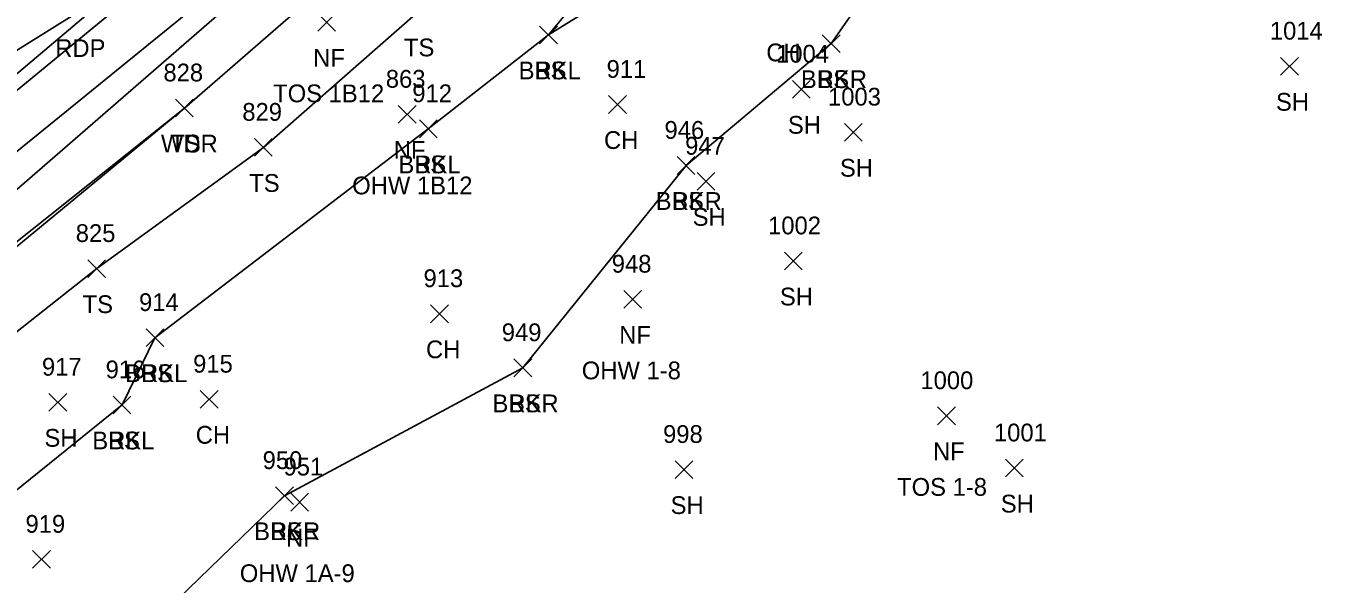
# Model space of a CAD drawing. Extents: x 1528286 to 1556263, y 492387 to 508952.
# Drawn here: x 1528541.2 to 1528687, y 492624 to 492686.8 of the extents above; entities that cross this region are included whole.
import ezdxf

# ---------------------------------------------------------------- set-up
doc = ezdxf.new("R2010")
doc.units = 0
for name, color, linetype in [('L_A', 7, 'Continuous'), ('L_C', 7, 'Continuous'), ('L_I', 7, 'Continuous'), ('L_TIC', 7, 'Continuous'), ('LAWA', 7, 'Continuous'), ('LAWE', 7, 'Continuous'), ('LELB', 7, 'Continuous'), ('P_A', 7, 'Continuous'), ('PET', 7, 'Continuous'), ('RGR', 7, 'Continuous')]:
    doc.layers.add(name, color=color, linetype=linetype)

msp = doc.modelspace()

# ---------------------------------------------------------------- linework, layer by layer
at = {"layer": 'L_TIC'}
for points in [[(1528574.06, 492686.2), (1528576.06, 492688.2)], [(1528576.06, 492686.2), (1528574.06, 492688.2)], [(1528574.06, 492686.2), (1528576.06, 492688.2)], [(1528576.06, 492686.2), (1528574.06, 492688.2)], [(1528599.01, 492684.78), (1528601.01, 492686.78)], [(1528601.01, 492684.78), (1528599.01, 492686.78)], [(1528599.01, 492684.78), (1528601.01, 492686.78)], [(1528601.01, 492684.78), (1528599.01, 492686.78)], [(1528599.01, 492684.78), (1528601.01, 492686.78)], [(1528601.01, 492684.78), (1528599.01, 492686.78)], [(1528599.01, 492684.78), (1528601.01, 492686.78)], [(1528601.01, 492684.78), (1528599.01, 492686.78)], [(1528630.81, 492683.8), (1528632.81, 492685.8)], [(1528632.81, 492683.8), (1528630.81, 492685.8)], [(1528630.81, 492683.8), (1528632.81, 492685.8)], [(1528632.81, 492683.8), (1528630.81, 492685.8)], [(1528630.81, 492683.8), (1528632.81, 492685.8)], [(1528632.81, 492683.8), (1528630.81, 492685.8)], [(1528630.81, 492683.8), (1528632.81, 492685.8)], [(1528632.81, 492683.8), (1528630.81, 492685.8)], [(1528682.35, 492681.25), (1528684.35, 492683.25)], [(1528684.35, 492681.25), (1528682.35, 492683.25)], [(1528682.35, 492681.25), (1528684.35, 492683.25)], [(1528684.35, 492681.25), (1528682.35, 492683.25)], [(1528627.46, 492678.66), (1528629.46, 492680.66)], [(1528629.46, 492678.66), (1528627.46, 492680.66)], [(1528627.46, 492678.66), (1528629.46, 492680.66)], [(1528629.46, 492678.66), (1528627.46, 492680.66)], [(1528558.07, 492676.55), (1528560.07, 492678.55)], [(1528560.07, 492676.55), (1528558.07, 492678.55)], [(1528558.07, 492676.55), (1528560.07, 492678.55)], [(1528560.07, 492676.55), (1528558.07, 492678.55)], [(1528558.07, 492676.55), (1528560.07, 492678.55)], [(1528560.07, 492676.55), (1528558.07, 492678.55)], [(1528558.07, 492676.55), (1528560.07, 492678.55)], [(1528560.07, 492676.55), (1528558.07, 492678.55)], [(1528583.12, 492675.84), (1528585.12, 492677.84)], [(1528585.12, 492675.84), (1528583.12, 492677.84)], [(1528583.12, 492675.84), (1528585.12, 492677.84)], [(1528585.12, 492675.84), (1528583.12, 492677.84)], [(1528606.78, 492676.95), (1528608.78, 492678.95)], [(1528608.78, 492676.95), (1528606.78, 492678.95)], [(1528606.78, 492676.95), (1528608.78, 492678.95)], [(1528608.78, 492676.95), (1528606.78, 492678.95)], [(1528585.49, 492674.21), (1528587.49, 492676.21)], [(1528587.49, 492674.21), (1528585.49, 492676.21)], [(1528585.49, 492674.21), (1528587.49, 492676.21)], [(1528587.49, 492674.21), (1528585.49, 492676.21)], [(1528585.49, 492674.21), (1528587.49, 492676.21)], [(1528587.49, 492674.21), (1528585.49, 492676.21)], [(1528585.49, 492674.21), (1528587.49, 492676.21)], [(1528587.49, 492674.21), (1528585.49, 492676.21)], [(1528633.3, 492673.83), (1528635.3, 492675.83)], [(1528635.3, 492673.83), (1528633.3, 492675.83)], [(1528633.3, 492673.83), (1528635.3, 492675.83)], [(1528635.3, 492673.83), (1528633.3, 492675.83)], [(1528566.95, 492672.12), (1528568.95, 492674.12)], [(1528568.95, 492672.12), (1528566.95, 492674.12)], [(1528566.95, 492672.12), (1528568.95, 492674.12)], [(1528568.95, 492672.12), (1528566.95, 492674.12)], [(1528614.48, 492670.09), (1528616.48, 492672.09)], [(1528616.48, 492670.09), (1528614.48, 492672.09)], [(1528614.48, 492670.09), (1528616.48, 492672.09)], [(1528616.48, 492670.09), (1528614.48, 492672.09)], [(1528614.48, 492670.09), (1528616.48, 492672.09)], [(1528616.48, 492670.09), (1528614.48, 492672.09)], [(1528614.48, 492670.09), (1528616.48, 492672.09)], [(1528616.48, 492670.09), (1528614.48, 492672.09)], [(1528616.74, 492668.3), (1528618.74, 492670.3)], [(1528618.74, 492668.3), (1528616.74, 492670.3)], [(1528616.74, 492668.3), (1528618.74, 492670.3)], [(1528618.74, 492668.3), (1528616.74, 492670.3)], [(1528548.21, 492658.48), (1528550.21, 492660.48)], [(1528550.21, 492658.48), (1528548.21, 492660.48)], [(1528548.21, 492658.48), (1528550.21, 492660.48)], [(1528550.21, 492658.48), (1528548.21, 492660.48)], [(1528626.56, 492659.34), (1528628.56, 492661.34)], [(1528628.56, 492659.34), (1528626.56, 492661.34)], [(1528626.56, 492659.34), (1528628.56, 492661.34)], [(1528628.56, 492659.34), (1528626.56, 492661.34)], [(1528608.49, 492655.03), (1528610.49, 492657.03)], [(1528610.49, 492655.03), (1528608.49, 492657.03)], [(1528608.49, 492655.03), (1528610.49, 492657.03)], [(1528610.49, 492655.03), (1528608.49, 492657.03)], [(1528586.76, 492653.4), (1528588.76, 492655.4)], [(1528588.76, 492653.4), (1528586.76, 492655.4)], [(1528586.76, 492653.4), (1528588.76, 492655.4)], [(1528588.76, 492653.4), (1528586.76, 492655.4)], [(1528554.76, 492650.71), (1528556.76, 492652.71)], [(1528556.76, 492650.71), (1528554.76, 492652.71)], [(1528554.76, 492650.71), (1528556.76, 492652.71)], [(1528556.76, 492650.71), (1528554.76, 492652.71)], [(1528554.76, 492650.71), (1528556.76, 492652.71)], [(1528556.76, 492650.71), (1528554.76, 492652.71)], [(1528554.76, 492650.71), (1528556.76, 492652.71)], [(1528556.76, 492650.71), (1528554.76, 492652.71)], [(1528596.13, 492647.32), (1528598.13, 492649.32)], [(1528598.13, 492647.32), (1528596.13, 492649.32)], [(1528596.13, 492647.32), (1528598.13, 492649.32)], [(1528598.13, 492647.32), (1528596.13, 492649.32)], [(1528596.13, 492647.32), (1528598.13, 492649.32)], [(1528598.13, 492647.32), (1528596.13, 492649.32)], [(1528596.13, 492647.32), (1528598.13, 492649.32)], [(1528598.13, 492647.32), (1528596.13, 492649.32)], [(1528560.85, 492643.78), (1528562.85, 492645.78)], [(1528562.85, 492643.78), (1528560.85, 492645.78)], [(1528560.85, 492643.78), (1528562.85, 492645.78)], [(1528562.85, 492643.78), (1528560.85, 492645.78)], [(1528543.84, 492643.44), (1528545.84, 492645.44)], [(1528545.84, 492643.44), (1528543.84, 492645.44)], [(1528543.84, 492643.44), (1528545.84, 492645.44)], [(1528545.84, 492643.44), (1528543.84, 492645.44)], [(1528551.06, 492643.14), (1528553.06, 492645.14)], [(1528553.06, 492643.14), (1528551.06, 492645.14)], [(1528551.06, 492643.14), (1528553.06, 492645.14)], [(1528553.06, 492643.14), (1528551.06, 492645.14)], [(1528551.06, 492643.14), (1528553.06, 492645.14)], [(1528553.06, 492643.14), (1528551.06, 492645.14)], [(1528551.06, 492643.14), (1528553.06, 492645.14)], [(1528553.06, 492643.14), (1528551.06, 492645.14)], [(1528643.78, 492641.92), (1528645.78, 492643.92)], [(1528645.78, 492641.92), (1528643.78, 492643.92)], [(1528643.78, 492641.92), (1528645.78, 492643.92)], [(1528645.78, 492641.92), (1528643.78, 492643.92)], [(1528614.26, 492635.87), (1528616.26, 492637.87)], [(1528616.26, 492635.87), (1528614.26, 492637.87)], [(1528614.26, 492635.87), (1528616.26, 492637.87)], [(1528616.26, 492635.87), (1528614.26, 492637.87)], [(1528651.4, 492636.04), (1528653.4, 492638.04)], [(1528653.4, 492636.04), (1528651.4, 492638.04)], [(1528651.4, 492636.04), (1528653.4, 492638.04)], [(1528653.4, 492636.04), (1528651.4, 492638.04)], [(1528569.32, 492632.93), (1528571.32, 492634.93)], [(1528571.32, 492632.93), (1528569.32, 492634.93)], [(1528569.32, 492632.93), (1528571.32, 492634.93)], [(1528571.32, 492632.93), (1528569.32, 492634.93)], [(1528569.32, 492632.93), (1528571.32, 492634.93)], [(1528571.32, 492632.93), (1528569.32, 492634.93)], [(1528569.32, 492632.93), (1528571.32, 492634.93)], [(1528571.32, 492632.93), (1528569.32, 492634.93)], [(1528571.02, 492632.21), (1528573.02, 492634.21)], [(1528573.02, 492632.21), (1528571.02, 492634.21)], [(1528571.02, 492632.21), (1528573.02, 492634.21)], [(1528573.02, 492632.21), (1528571.02, 492634.21)], [(1528542, 492625.76), (1528544, 492627.76)], [(1528544, 492625.76), (1528542, 492627.76)], [(1528542, 492625.76), (1528544, 492627.76)], [(1528544, 492625.76), (1528542, 492627.76)]]:
    msp.add_lwpolyline(points, dxfattribs=at)
at = {"layer": 'LAWA'}
msp.add_lwpolyline([(1528350.57, 492486.66), (1528374.13, 492513.99), (1528413.92, 492550.92), (1528435.09, 492569.85), (1528453.54, 492583.2), (1528487.05, 492613.16), (1528503.18, 492626.81), (1528522.58, 492648.48), (1528559.07, 492677.55), (1528579.27, 492695.13), (1528598.45, 492712.96), (1528609.01, 492715.03)], dxfattribs=at)
msp.add_lwpolyline([(1528350.57, 492486.66), (1528374.13, 492513.99), (1528413.92, 492550.92), (1528435.09, 492569.85), (1528453.54, 492583.2), (1528487.05, 492613.16), (1528503.18, 492626.81), (1528522.58, 492648.48), (1528559.07, 492677.55), (1528579.27, 492695.13), (1528598.45, 492712.96), (1528609.01, 492715.03)], dxfattribs=at)
at = {"layer": 'LAWE'}
for points in [[(1528639.89, 492735.15), (1528628.64, 492716.2), (1528619.32, 492697.77), (1528600.01, 492685.78), (1528586.49, 492675.21), (1528555.76, 492651.71), (1528552.06, 492644.14), (1528537.63, 492632.53), (1528523.34, 492621.85), (1528510.87, 492609.53), (1528497.29, 492599.49), (1528482.78, 492583.15), (1528460.77, 492562.05), (1528436.99, 492551.7), (1528418.95, 492545.2), (1528399.48, 492529.93), (1528387.95, 492519.31), (1528358.2, 492480.95)], [(1528639.89, 492735.15), (1528628.64, 492716.2), (1528619.32, 492697.77), (1528600.01, 492685.78), (1528586.49, 492675.21), (1528555.76, 492651.71), (1528552.06, 492644.14), (1528537.63, 492632.53), (1528523.34, 492621.85), (1528510.87, 492609.53), (1528497.29, 492599.49), (1528482.78, 492583.15), (1528460.77, 492562.05), (1528436.99, 492551.7), (1528418.95, 492545.2), (1528399.48, 492529.93), (1528387.95, 492519.31), (1528358.2, 492480.95)], [(1528645.44, 492730.64), (1528651.62, 492718.64), (1528645.74, 492704.77), (1528631.81, 492684.8), (1528615.48, 492671.09), (1528597.13, 492648.32), (1528570.32, 492633.93), (1528549.93, 492614.14), (1528527.11, 492580.82), (1528486.91, 492550.69), (1528466.24, 492548.44), (1528453.39, 492536.12), (1528428.92, 492520.07), (1528405.49, 492507.44), (1528391.91, 492487.09), (1528384.54, 492464.65)], [(1528645.44, 492730.64), (1528651.62, 492718.64), (1528645.74, 492704.77), (1528631.81, 492684.8), (1528615.48, 492671.09), (1528597.13, 492648.32), (1528570.32, 492633.93), (1528549.93, 492614.14), (1528527.11, 492580.82), (1528486.91, 492550.69), (1528466.24, 492548.44), (1528453.39, 492536.12), (1528428.92, 492520.07), (1528405.49, 492507.44), (1528391.91, 492487.09), (1528384.54, 492464.65)]]:
    msp.add_lwpolyline(points, dxfattribs=at)
at = {"layer": 'LELB'}
for points in [[(1528627.54, 492747.2), (1528602.25, 492728.24), (1528590.92, 492720.18), (1528561.7, 492697.24), (1528528.44, 492669.89), (1528504.89, 492649.18), (1528486.55, 492633.13), (1528477.15, 492624.6), (1528462.19, 492611.3), (1528435.47, 492586.89), (1528420.5, 492573.08), (1528389.26, 492542.58), (1528363.67, 492517.29), (1528340.83, 492494.6)], [(1528627.54, 492747.2), (1528602.25, 492728.24), (1528590.92, 492720.18), (1528561.7, 492697.24), (1528528.44, 492669.89), (1528504.89, 492649.18), (1528486.55, 492633.13), (1528477.15, 492624.6), (1528462.19, 492611.3), (1528435.47, 492586.89), (1528420.5, 492573.08), (1528389.26, 492542.58), (1528363.67, 492517.29), (1528340.83, 492494.6)], [(1528608.22, 492723), (1528593.8, 492717.47), (1528565.84, 492693.53), (1528532.39, 492666.31), (1528510.92, 492648.81), (1528501.93, 492641.59)], [(1528608.22, 492723), (1528593.8, 492717.47), (1528565.84, 492693.53), (1528532.39, 492666.31), (1528510.92, 492648.81), (1528501.93, 492641.59)], [(1528608.11, 492719.72), (1528594.77, 492716.38), (1528567.24, 492691.92), (1528534.24, 492663.2), (1528520.97, 492652.42), (1528501.93, 492641.59)], [(1528608.11, 492719.72), (1528594.77, 492716.38), (1528567.24, 492691.92), (1528534.24, 492663.2), (1528520.97, 492652.42), (1528501.93, 492641.59)], [(1528653.27, 492717.81), (1528645.74, 492704.77), (1528631.81, 492684.8), (1528615.48, 492671.09), (1528597.13, 492648.32), (1528570.32, 492633.93), (1528549.93, 492614.14), (1528527.11, 492580.82), (1528486.91, 492550.69), (1528472.87, 492532.39)], [(1528653.27, 492717.81), (1528645.74, 492704.77), (1528631.81, 492684.8), (1528615.48, 492671.09), (1528597.13, 492648.32), (1528570.32, 492633.93), (1528549.93, 492614.14), (1528527.11, 492580.82), (1528486.91, 492550.69), (1528472.87, 492532.39)], [(1528495.4, 492632.33), (1528503.18, 492626.81), (1528527.23, 492642.12), (1528549.21, 492659.48), (1528567.95, 492673.12), (1528585.35, 492688.37), (1528604.06, 492705.04), (1528609.01, 492715.03)], [(1528495.4, 492632.33), (1528503.18, 492626.81), (1528527.23, 492642.12), (1528549.21, 492659.48), (1528567.95, 492673.12), (1528585.35, 492688.37), (1528604.06, 492705.04), (1528609.01, 492715.03)], [(1528507.3, 492637.67), (1528537.61, 492659.85), (1528559.07, 492677.55), (1528579.27, 492695.13), (1528598.45, 492712.96), (1528609.01, 492715.03)], [(1528507.3, 492637.67), (1528537.61, 492659.85), (1528559.07, 492677.55), (1528579.27, 492695.13), (1528598.45, 492712.96), (1528609.01, 492715.03)], [(1528619.63, 492709.3), (1528607.89, 492695.26), (1528600.01, 492685.78), (1528586.49, 492675.21), (1528555.76, 492651.71), (1528552.06, 492644.14), (1528537.63, 492632.53), (1528523.34, 492621.85), (1528510.87, 492609.53), (1528497.29, 492599.49), (1528482.78, 492583.15), (1528460.77, 492562.05), (1528436.99, 492551.7), (1528418.95, 492545.2), (1528399.48, 492529.93), (1528387.95, 492519.31), (1528358.2, 492480.95)], [(1528619.63, 492709.3), (1528607.89, 492695.26), (1528600.01, 492685.78), (1528586.49, 492675.21), (1528555.76, 492651.71), (1528552.06, 492644.14), (1528537.63, 492632.53), (1528523.34, 492621.85), (1528510.87, 492609.53), (1528497.29, 492599.49), (1528482.78, 492583.15), (1528460.77, 492562.05), (1528436.99, 492551.7), (1528418.95, 492545.2), (1528399.48, 492529.93), (1528387.95, 492519.31), (1528358.2, 492480.95)]]:
    msp.add_lwpolyline(points, dxfattribs=at)
at = {"layer": 'PET'}
msp.add_lwpolyline([(1528560.52, 492699.26), (1528557.47, 492699.12), (1528553.46, 492694.77), (1528549.1, 492692.72), (1528547.05, 492688.29), (1528537.76, 492682.52), (1528535.94, 492680.25), (1528535.91, 492679.06), (1528519.42, 492665.12), (1528485.65, 492635.11), (1528449.9, 492603.32), (1528443.29, 492597.22), (1528441.44, 492597.06), (1528433.94, 492590.58), (1528430.62, 492585.99), (1528412.09, 492568.52), (1528375.77, 492531.99), (1528339.08, 492496.27)], dxfattribs=at)
msp.add_lwpolyline([(1528560.52, 492699.26), (1528557.47, 492699.12), (1528553.46, 492694.77), (1528549.1, 492692.72), (1528547.05, 492688.29), (1528537.76, 492682.52), (1528535.94, 492680.25), (1528535.91, 492679.06), (1528519.42, 492665.12), (1528485.65, 492635.11), (1528449.9, 492603.32), (1528443.29, 492597.22), (1528441.44, 492597.06), (1528433.94, 492590.58), (1528430.62, 492585.99), (1528412.09, 492568.52), (1528375.77, 492531.99), (1528339.08, 492496.27)], dxfattribs=at)
at = {"layer": 'RGR'}
msp.add_lwpolyline([(1528631.56, 492751.52), (1528593.23, 492723.7), (1528555.25, 492694.17), (1528520.29, 492664.56), (1528486.05, 492634.68), (1528450.28, 492602.92), (1528412.92, 492568.15), (1528376.63, 492531.2), (1528339.77, 492495.46)], dxfattribs=at)
msp.add_lwpolyline([(1528631.56, 492751.52), (1528593.23, 492723.7), (1528555.25, 492694.17), (1528520.29, 492664.56), (1528486.05, 492634.68), (1528450.28, 492602.92), (1528412.92, 492568.15), (1528376.63, 492531.2), (1528339.77, 492495.46)], dxfattribs=at)

# ---------------------------------------------------------------- texts
at = {"layer": 'L_A'}
for s, p in [('TS', (1528583.76, 492683.37)), ('TS', (1528583.76, 492683.37)), ('CH', (1528624.51, 492682.81)), ('CH', (1528624.51, 492682.81)), ('NF', (1528573.55, 492682.2)), ('NF', (1528573.55, 492682.2)), ('BRKL', (1528596.66, 492680.78)), ('BRKL', (1528596.66, 492680.78)), ('BS', (1528598.46, 492680.78)), ('BS', (1528598.46, 492680.78)), ('BRKR', (1528628.4, 492679.8)), ('BRKR', (1528628.4, 492679.8)), ('BS', (1528630.25, 492679.8)), ('BS', (1528630.25, 492679.8)), ('SH', (1528681.83, 492677.25)), ('SH', (1528681.83, 492677.25)), ('SH', (1528626.94, 492674.66)), ('SH', (1528626.94, 492674.66)), ('CH', (1528606.26, 492672.95)), ('CH', (1528606.26, 492672.95)), ('WDR', (1528556.43, 492672.55)), ('WDR', (1528556.43, 492672.55)), ('TS', (1528557.48, 492672.55)), ('TS', (1528557.48, 492672.55)), ('NF', (1528582.61, 492671.84)), ('NF', (1528582.61, 492671.84)), ('BRKL', (1528583.14, 492670.21)), ('BRKL', (1528583.14, 492670.21)), ('BS', (1528584.93, 492670.21)), ('BS', (1528584.93, 492670.21)), ('SH', (1528632.79, 492669.83)), ('SH', (1528632.79, 492669.83)), ('TS', (1528566.36, 492668.12)), ('TS', (1528566.36, 492668.12)), ('BRKR', (1528612.07, 492666.09)), ('BRKR', (1528612.07, 492666.09)), ('BS', (1528613.92, 492666.09)), ('BS', (1528613.92, 492666.09)), ('SH', (1528616.23, 492664.3)), ('SH', (1528616.23, 492664.3)), ('SH', (1528626.04, 492655.34)), ('SH', (1528626.04, 492655.34)), ('TS', (1528547.62, 492654.48)), ('TS', (1528547.62, 492654.48)), ('NF', (1528607.97, 492651.03)), ('NF', (1528607.97, 492651.03)), ('CH', (1528586.24, 492649.4)), ('CH', (1528586.24, 492649.4)), ('BRKL', (1528552.41, 492646.71)), ('BRKL', (1528552.41, 492646.71)), ('BS', (1528554.21, 492646.71)), ('BS', (1528554.21, 492646.71)), ('BRKR', (1528593.72, 492643.32)), ('BRKR', (1528593.72, 492643.32)), ('BS', (1528595.57, 492643.32)), ('BS', (1528595.57, 492643.32)), ('SH', (1528543.33, 492639.44)), ('SH', (1528543.33, 492639.44)), ('BRKL', (1528548.71, 492639.14)), ('BRKL', (1528548.71, 492639.14)), ('BS', (1528550.5, 492639.14)), ('BS', (1528550.5, 492639.14)), ('CH', (1528560.34, 492639.78)), ('CH', (1528560.34, 492639.78)), ('NF', (1528643.26, 492637.92)), ('NF', (1528643.26, 492637.92)), ('SH', (1528613.75, 492631.87)), ('SH', (1528613.75, 492631.87)), ('SH', (1528650.88, 492632.04)), ('SH', (1528650.88, 492632.04)), ('BRKR', (1528566.91, 492628.93)), ('BRKR', (1528566.91, 492628.93)), ('BS', (1528568.76, 492628.93)), ('BS', (1528568.76, 492628.93)), ('NF', (1528570.5, 492628.21)), ('NF', (1528570.5, 492628.21))]:
    msp.add_text(s, height=2, dxfattribs=at).set_placement(p)
at = {"layer": 'L_C'}
for s, p in [('TOS 1B12', (1528569.05, 492678.2)), ('TOS 1B12', (1528569.05, 492678.2)), ('OHW 1B12', (1528577.94, 492667.84)), ('OHW 1B12', (1528577.94, 492667.84)), ('OHW 1-8', (1528603.76, 492647.03)), ('OHW 1-8', (1528603.76, 492647.03)), ('TOS 1-8', (1528639.22, 492633.92)), ('TOS 1-8', (1528639.22, 492633.92)), ('OHW 1A-9', (1528565.3, 492624.21)), ('OHW 1A-9', (1528565.3, 492624.21))]:
    msp.add_text(s, height=2, dxfattribs=at).set_placement(p)
at = {"layer": 'L_I'}
for s, p in [('1014', (1528681.14, 492685.25)), ('1014', (1528681.14, 492685.25)), ('1004', (1528625.61, 492682.66)), ('1004', (1528625.61, 492682.66)), ('828', (1528556.71, 492680.55)), ('828', (1528556.71, 492680.55)), ('828', (1528556.71, 492680.55)), ('828', (1528556.71, 492680.55)), ('911', (1528606.55, 492680.95)), ('911', (1528606.55, 492680.95)), ('863', (1528581.72, 492679.84)), ('863', (1528581.72, 492679.84)), ('912', (1528584.7, 492678.21)), ('912', (1528584.7, 492678.21)), ('912', (1528584.7, 492678.21)), ('912', (1528584.7, 492678.21)), ('1003', (1528631.45, 492677.83)), ('1003', (1528631.45, 492677.83)), ('829', (1528565.58, 492676.12)), ('829', (1528565.58, 492676.12)), ('946', (1528613.06, 492674.09)), ('946', (1528613.06, 492674.09)), ('946', (1528613.06, 492674.09)), ('946', (1528613.06, 492674.09)), ('947', (1528615.38, 492672.3)), ('947', (1528615.38, 492672.3)), ('825', (1528546.85, 492662.48)), ('825', (1528546.85, 492662.48)), ('1002', (1528624.71, 492663.34)), ('1002', (1528624.71, 492663.34)), ('948', (1528607.13, 492659.03)), ('948', (1528607.13, 492659.03)), ('913', (1528585.96, 492657.4)), ('913', (1528585.96, 492657.4)), ('914', (1528553.97, 492654.71)), ('914', (1528553.97, 492654.71)), ('914', (1528553.97, 492654.71)), ('914', (1528553.97, 492654.71)), ('949', (1528594.76, 492651.32)), ('949', (1528594.76, 492651.32)), ('949', (1528594.76, 492651.32)), ('949', (1528594.76, 492651.32)), ('917', (1528543.05, 492647.44)), ('917', (1528543.05, 492647.44)), ('916', (1528550.21, 492647.14)), ('916', (1528550.21, 492647.14)), ('916', (1528550.21, 492647.14)), ('916', (1528550.21, 492647.14)), ('915', (1528560.05, 492647.78)), ('915', (1528560.05, 492647.78)), ('1000', (1528641.84, 492645.92)), ('1000', (1528641.84, 492645.92)), ('998', (1528612.9, 492639.87)), ('998', (1528612.9, 492639.87)), ('1001', (1528650.11, 492640.04)), ('1001', (1528650.11, 492640.04)), ('950', (1528567.87, 492636.93)), ('950', (1528567.87, 492636.93)), ('950', (1528567.87, 492636.93)), ('950', (1528567.87, 492636.93)), ('951', (1528570.22, 492636.21)), ('951', (1528570.22, 492636.21)), ('919', (1528541.2, 492629.76)), ('919', (1528541.2, 492629.76))]:
    msp.add_text(s, height=2, dxfattribs=at).set_placement(p)
at = {"layer": 'P_A'}
msp.add_text('RDP', height=2, dxfattribs=at).set_placement((1528544.54, 492683.29))
msp.add_text('RDP', height=2, dxfattribs=at).set_placement((1528544.54, 492683.29))

doc.saveas('drawing.dxf')
